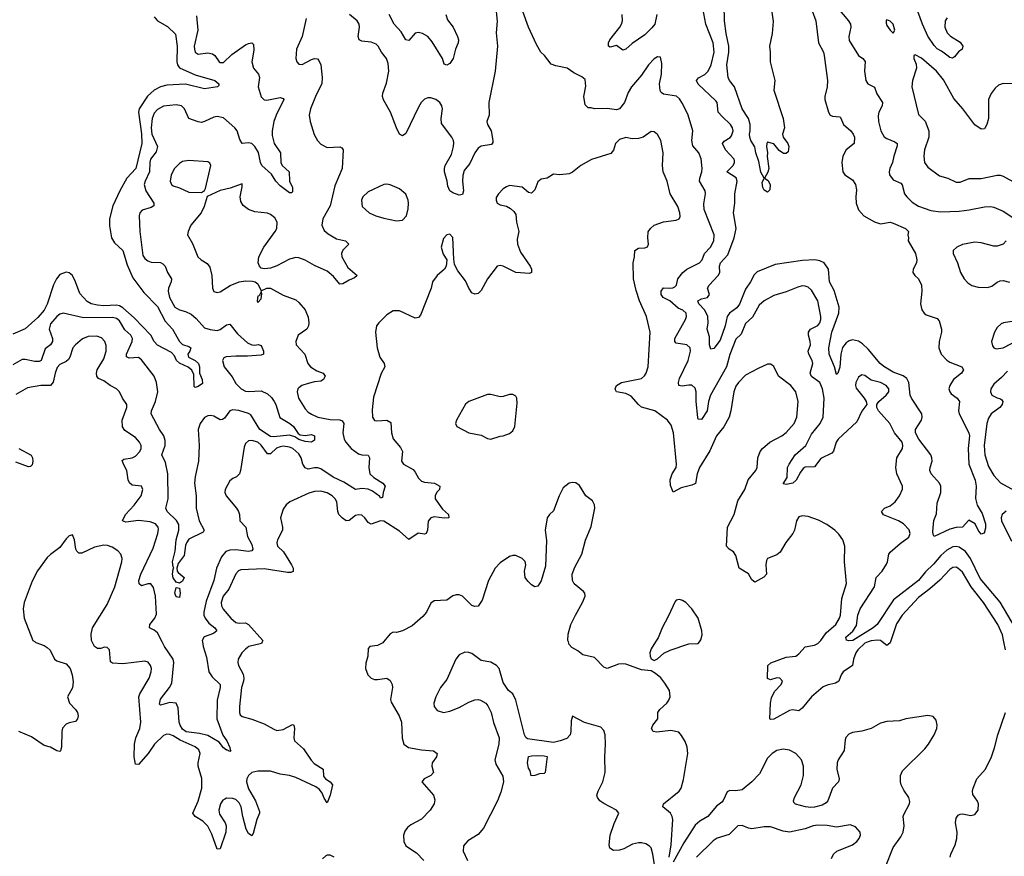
# Model space of a CAD drawing. Header units: inches. Extents: x 1771504 to 1971212, y 471788 to 643615.
# Tile 328 of 587: x 1852034 to 1858296, y 578636 to 583958. Entities that reach past the tile are written whole.
import ezdxf

# ---------------------------------------------------------------- set-up
doc = ezdxf.new("R2010")
doc.units = ezdxf.units.IN
doc.header["$MEASUREMENT"] = 0
doc.layers.add('B8557', color=7, linetype='Continuous')
doc.layers.add('B8558', color=7, linetype='Continuous')

msp = doc.modelspace()

# ---------------------------------------------------------------- linework, layer by layer
at = {"layer": 'B8557', "color": 5}
for points, elevation in [([(1852133, 580000), (1852137.1, 579997.1), (1852190, 579977.6), (1852210, 579964.9), (1852227.9, 579947.9), (1852254.9, 579890), (1852270, 579879.5), (1852330, 579859.5), (1852354.9, 579830), (1852368.7, 579790), (1852374.9, 579745.1), (1852370, 579708), (1852338.8, 579650), (1852350.8, 579610), (1852390.3, 579570.3), (1852401.6, 579550), (1852405.5, 579530), (1852402, 579510), (1852390, 579493.2), (1852350, 579485.1), (1852330, 579476.2), (1852307.7, 579452.3), (1852302.7, 579430), (1852300.8, 579330), (1852293.6, 579306.4), (1852290, 579302.9), (1852270, 579307.3), (1852230.6, 579330.6), (1852190, 579341.2), (1852110, 579396.5), (1852030, 579430.9)], 380), ([(1853576.5, 580000), (1853572.7, 579990), (1853492.4, 579970), (1853470, 579954.5), (1853446.5, 579930), (1853424.6, 579890), (1853421.7, 579870), (1853426.3, 579850), (1853454.7, 579794.7), (1853459.8, 579770), (1853458.3, 579750), (1853445.8, 579710), (1853432.2, 579590), (1853431.5, 579551.5), (1853436.7, 579536.7), (1853450, 579524.6), (1853510, 579509.3), (1853590, 579478.7), (1853650, 579444.2), (1853670, 579437.5), (1853710, 579443.8), (1853770, 579475.2), (1853778.4, 579470), (1853782.9, 579450), (1853778, 579390), (1853782.7, 579370), (1853840.3, 579320.3), (1853888.3, 579248.3), (1853907.5, 579227.5), (1853964.2, 579190), (1853965.9, 579145.9), (1853978.7, 579130), (1854008.9, 579110), (1854024, 579090), (1854010, 579026), (1853990, 578977.2), (1853970, 579007), (1853958.2, 579038.2), (1853940.9, 579060.9), (1853918.9, 579078.9), (1853790, 579136.9), (1853750, 579149.3), (1853690, 579158.1), (1853630, 579178.8), (1853550, 579177.9), (1853511.6, 579170), (1853488.8, 579150), (1853478.9, 579130), (1853476.8, 579110), (1853490, 579066), (1853534.4, 578990), (1853559.1, 578920.9), (1853559.3, 578910), (1853541.8, 578870), (1853519.1, 578780.9), (1853510, 578765.6), (1853490, 578780.5), (1853475, 578810), (1853452.7, 578890), (1853442.2, 578950), (1853430, 578975.8), (1853410, 578997.1), (1853390, 579004.3), (1853350, 579005.2), (1853339.2, 579000.8), (1853326.8, 578993.2), (1853311.4, 578970), (1853300.4, 578930), (1853305.3, 578905.3), (1853341.3, 578850), (1853348, 578830), (1853346.1, 578790), (1853310, 578682.9), (1853290, 578681.3), (1853256.5, 578776.5), (1853230, 578827.4), (1853199.9, 578859.9), (1853149.7, 578890), (1853135.8, 578910), (1853170, 578987), (1853193.7, 579070), (1853192, 579132), (1853169.8, 579210), (1853169, 579230), (1853181.4, 579290), (1853173.5, 579313.5), (1853150, 579333.3), (1853054.8, 579374.8), (1853010, 579402.7), (1852990, 579411.4), (1852970, 579412.5), (1852950, 579404.1), (1852892, 579350), (1852850.8, 579289.2), (1852790, 579219.6), (1852770, 579222.7), (1852761.8, 579270), (1852765.3, 579350), (1852773.7, 579390), (1852798.8, 579450), (1852805.9, 579490), (1852792.6, 579650), (1852799.1, 579670), (1852858, 579770), (1852870.6, 579810), (1852872.1, 579830), (1852867.4, 579850), (1852850.6, 579870.6), (1852830, 579877.6), (1852690, 579861.4), (1852624.2, 579864.2), (1852612.3, 579872.3), (1852606, 579950), (1852590, 579963.7), (1852574.4, 579965.6), (1852550, 579958), (1852530, 579958), (1852509.6, 579970), (1852496.1, 580000)], 380), ([(1853196.7, 580000), (1853201.2, 579970), (1853223.5, 579903.5), (1853237, 579810), (1853257.6, 579777.6), (1853308.6, 579730), (1853309, 579710), (1853290.8, 579630), (1853288.9, 579510), (1853327.4, 579407.4), (1853352.2, 579370), (1853370.7, 579329.3), (1853373.2, 579313.2), (1853378, 579310), (1853375.3, 579304.7), (1853370, 579302), (1853352.9, 579312.9), (1853350, 579312), (1853330, 579326.3), (1853302.8, 579362.8), (1853230, 579404.2), (1853177.9, 579417.9), (1853092.8, 579427.2), (1853070, 579444.2), (1853054.9, 579470), (1853049.5, 579490), (1853041.3, 579581.3), (1853030.6, 579610.6), (1852990, 579614.1), (1852930, 579597.6), (1852924.6, 579604.6), (1852930, 579636.5), (1852987.1, 579710), (1853002.3, 579737.7), (1853015.8, 579870), (1853011.6, 579890), (1852955, 579970), (1852939.6, 580000)], 360), ([(1854348.8, 580000), (1854344.9, 579995.1), (1854310, 579977), (1854262, 579970), (1854250, 579958), (1854248, 579910), (1854235.8, 579864.2), (1854233.7, 579830), (1854248.9, 579790), (1854270, 579770.4), (1854290, 579761.7), (1854310, 579760.3), (1854370, 579768.4), (1854390, 579754.9), (1854402.6, 579730), (1854406, 579710), (1854393.7, 579633.7), (1854396, 579616), (1854447.2, 579530), (1854461.8, 579490), (1854467.1, 579387.1), (1854477, 579350), (1854508, 579328), (1854590, 579312.8), (1854667, 579307), (1854688.9, 579290), (1854685, 579270), (1854658, 579230), (1854656.5, 579210), (1854665.3, 579170), (1854649.2, 579150.8), (1854606.8, 579130), (1854591, 579110), (1854665.7, 579025.7), (1854674.8, 578994.8), (1854671.3, 578970), (1854644.4, 578930), (1854590, 578872.1), (1854522.5, 578837.5), (1854500, 578820), (1854483.4, 578796.6), (1854475.3, 578770), (1854478, 578730), (1854490, 578703), (1854558.5, 578658.5), (1854604.4, 578610)], 420), ([(1856165.6, 578630), (1856177.6, 578710), (1856187.8, 578870), (1856184.2, 578890), (1856174, 578910), (1856125.1, 578950), (1856129.6, 578970), (1856227.8, 579050), (1856241.3, 579070), (1856255.5, 579124.5), (1856284.4, 579290), (1856278.9, 579330), (1856266.3, 579366.3), (1856244.5, 579404.5), (1856226.3, 579426.3), (1856176.1, 579436.1), (1856085.7, 579425.7), (1856064, 579430), (1856052.3, 579450), (1856060.7, 579470), (1856092, 579510), (1856092.7, 579550), (1856106, 579570), (1856150, 579610.4), (1856163.5, 579630), (1856171.4, 579651.4), (1856167, 579690), (1856138.3, 579738.3), (1856111.4, 579771.4), (1856078.9, 579798.9), (1856050, 579815.3), (1855990, 579821.6), (1855890, 579858), (1855870, 579861.3), (1855842.3, 579857.7), (1855770, 579831.8), (1855750, 579838.4), (1855690, 579900.9), (1855617, 579917), (1855583.9, 579943.9), (1855545.3, 579965.3), (1855530, 579984), (1855524.8, 580000)], 420), ([(1856078.4, 580000), (1856050, 579955.3), (1856042, 579930), (1856044, 579910), (1856050, 579892), (1856070, 579882), (1856090, 579891.3), (1856131.8, 579928.2), (1856171.5, 579948.5), (1856290, 579986.7), (1856350, 579990.5), (1856357.3, 580000)], 420), ([(1857431.1, 580000), (1857410, 579991.3), (1857365.8, 579950), (1857352, 579930), (1857336.6, 579890), (1857331.3, 579850), (1857271.3, 579810), (1857258.5, 579790), (1857244.2, 579750), (1857223, 579737), (1857170, 579725.6), (1857145, 579715), (1857070, 579649.9), (1857010, 579577.7), (1856990, 579561.5), (1856950, 579568.4), (1856930, 579564.1), (1856830, 579509), (1856810, 579506.5), (1856804.4, 579510), (1856808.5, 579610), (1856815.4, 579644.6), (1856835, 579685), (1856876.3, 579730), (1856885.1, 579750), (1856868, 579770), (1856850, 579772), (1856810, 579759.1), (1856790, 579767), (1856791.7, 579850), (1856812.1, 579867.9), (1856910, 579902.3), (1856970, 579910.2), (1856990, 579923.9), (1857030, 579969.2), (1857090, 579980.2), (1857110, 579989.2), (1857120.9, 580000)], 380), ([(1857571.7, 580000), (1857570, 579994.8), (1857557.5, 579982.5), (1857550, 579976.8), (1857520.4, 580000)], 380), ([(1858303.7, 579950), (1858294.1, 580000)], 380), ([(1856080.1, 578530), (1856062.2, 578650), (1856050, 578689.6), (1856040, 578700), (1856016, 578716), (1855990, 578722.4), (1855970, 578722.2), (1855932.6, 578712.6), (1855876.4, 578683.6), (1855850, 578675.6), (1855810, 578674.3), (1855787.3, 578687.3), (1855784.2, 578710), (1855790.7, 578770), (1855815.3, 578844.7), (1855844.5, 578910), (1855829.2, 578930), (1855750, 578971.3), (1855725.1, 578990), (1855709.7, 579010), (1855706, 579026), (1855712.6, 579050), (1855742.4, 579110), (1855758, 579170), (1855755.3, 579270), (1855761.1, 579350), (1855758.7, 579410), (1855750, 579437.2), (1855730, 579457), (1855627.1, 579487.1), (1855550, 579528), (1855541.6, 579498.4), (1855539.5, 579430), (1855534.9, 579410), (1855513.4, 579386.6), (1855470.8, 579370), (1855430, 579361), (1855264.1, 579384.1), (1855252.7, 579392.7), (1855244.2, 579410), (1855189.6, 579630), (1855170, 579669), (1855144, 579690), (1855110, 579742), (1855083.7, 579830), (1855066, 579850), (1855030, 579872), (1854970, 579881.6), (1854910, 579926), (1854890, 579933.6), (1854865.3, 579934.7), (1854830, 579918), (1854808.8, 579891.2), (1854750, 579761.2), (1854710.3, 579709.8), (1854680.3, 579650), (1854668.7, 579610), (1854670.4, 579590), (1854690, 579564.4), (1854730, 579552), (1854770, 579560.2), (1854830, 579581.8), (1854890, 579615.8), (1854930, 579632), (1854950, 579634), (1854964.7, 579630), (1854998, 579610), (1855012.5, 579592.5), (1855033.7, 579550), (1855046.9, 579486.9), (1855083.1, 579390), (1855081.5, 579350), (1855055.8, 579250), (1855062, 579222), (1855106.4, 579146.4), (1855110.4, 579110.4), (1855095.1, 579044.9), (1855074, 578990), (1854984.4, 578815.6), (1854950, 578774.5), (1854885.1, 578734.9), (1854857.6, 578702.4), (1854855.8, 578670), (1854881.5, 578610)], 440), ([(1857952, 578630), (1857955.6, 578650), (1857983.8, 578710), (1857993.7, 578750), (1857996, 578790), (1857985.5, 578850), (1857990, 578879.5), (1858002.3, 578897.7), (1858014.9, 578905.1), (1858030, 578906.6), (1858083.3, 578896.7), (1858110, 578902.4), (1858129.8, 578930), (1858132, 578970), (1858126.9, 578986.9), (1858096.4, 579030), (1858093.3, 579050), (1858098.9, 579070), (1858121.3, 579130), (1858177.8, 579190), (1858214.7, 579270), (1858234.4, 579325.6), (1858255, 579410), (1858304.2, 579550)], 380), ([(1857541, 578570), (1857590, 578692.7), (1857638.9, 578761.1), (1857654, 578790), (1857659.8, 578830), (1857654.2, 578890), (1857656.8, 578903.2), (1857693.3, 578970), (1857695.7, 578984.3), (1857689.8, 579010), (1857656.8, 579056.8), (1857639.8, 579090), (1857635.3, 579110), (1857635.8, 579150), (1857650, 579179.5), (1857790, 579320.4), (1857813.6, 579350), (1857851, 579409), (1857867.8, 579450), (1857869.6, 579470), (1857863.3, 579503.3), (1857844.8, 579524.8), (1857810, 579531.6), (1857670, 579509.7), (1857630, 579498.9), (1857550, 579493.7), (1857510, 579482.6), (1857450.2, 579449.8), (1857390, 579433.3), (1857330, 579423.1), (1857307.5, 579412.5), (1857288.4, 579391.6), (1857283.4, 579376.6), (1857278.8, 579310), (1857240.2, 579250), (1857233.8, 579230), (1857231.4, 579190), (1857246.1, 579130), (1857242.3, 579110), (1857203.7, 579070), (1857174.5, 578990), (1857163.5, 578976.5), (1857138.3, 578961.7), (1857090, 578948.8), (1857066.4, 578946.4), (1857031.2, 578951.2), (1856967.7, 578967.7), (1856958.2, 578978.2), (1856955.2, 578990), (1856961.5, 579010), (1857004.5, 579090), (1857018.5, 579150), (1857019.4, 579210), (1857006.4, 579250), (1856970, 579290.6), (1856930, 579312), (1856890, 579318), (1856850, 579309), (1856820.7, 579290), (1856790, 579260.9), (1856738.8, 579161.2), (1856690.9, 579109.1), (1856630, 579059.8), (1856590, 579053.1), (1856550, 579055.4), (1856532.9, 579047.1), (1856508.8, 578991.2), (1856499.6, 578980.4), (1856465.7, 578954.3), (1856410.6, 578889.4), (1856360.2, 578859.8), (1856330, 578834.6), (1856257.8, 578722.2), (1856190, 578599.6)], 420), ([(1857196.6, 578623.4), (1857209.8, 578650.2), (1857231.6, 578668.4), (1857330, 578710.3), (1857358.4, 578730), (1857373.6, 578750), (1857381.6, 578770), (1857380.7, 578790), (1857350, 578823.7), (1857317.2, 578837.2), (1857230, 578822), (1857170, 578833.1), (1857110, 578835.1), (1857081, 578830), (1857030, 578811.1), (1856930, 578789.8), (1856890, 578796.4), (1856810, 578823.5), (1856770, 578824.1), (1856690, 578811), (1856670, 578815.1), (1856630, 578832.9), (1856601.6, 578830), (1856545.6, 578774.4), (1856470, 578750.8), (1856444.2, 578735.8), (1856339, 578630)], 440), ([(1854035, 578630), (1854010, 578644.2), (1853990, 578644), (1853980.7, 578639.3), (1853959.9, 578620.1)], 420)]:
    msp.add_lwpolyline(points, dxfattribs=dict(at, elevation=elevation))
at = {"layer": 'B8557', "color": 5, "elevation": 440}
msp.add_lwpolyline([(1855288, 579148), (1855280.2, 579180.2), (1855270, 579198), (1855265.1, 579230), (1855269.7, 579270.3), (1855290, 579276), (1855330, 579277.3), (1855370, 579276.3), (1855390, 579270.6), (1855376, 579170), (1855370, 579164), (1855339.6, 579160.4), (1855310, 579149.5)], close=True, dxfattribs=at)
at = {"layer": 'B8558', "color": 5}
for points, elevation in [([(1856793.6, 584170), (1856826.4, 583946.4), (1856821.1, 583870), (1856803.7, 583790), (1856808.2, 583750), (1856806.4, 583690), (1856837, 583570), (1856830.3, 583510), (1856890.6, 583329.4), (1856898.8, 583270), (1856886, 583230), (1856891, 583210), (1856918.8, 583170), (1856926, 583150), (1856922, 583118), (1856910, 583106), (1856892.7, 583107.3), (1856865.6, 583125.6), (1856830, 583168), (1856790, 583179), (1856785.5, 583170), (1856783.8, 583150), (1856791.3, 583110), (1856788, 583088), (1856799.5, 583010), (1856792.7, 582987.3), (1856770.8, 582950), (1856794, 582934), (1856807.9, 582907.9), (1856804.9, 582875.1), (1856790, 582861.2), (1856770, 582874), (1856759.7, 582890), (1856757.2, 582922.8), (1856769.2, 582950), (1856747, 582987), (1856735.1, 583055.1), (1856716, 583110), (1856709.7, 583149.7), (1856683.5, 583190), (1856677.4, 583210), (1856675.1, 583230), (1856680.3, 583250), (1856680.2, 583290), (1856669.9, 583329.9), (1856629.7, 583390), (1856580.9, 583530), (1856548.5, 583570), (1856540.8, 583590), (1856531.7, 583670), (1856543.6, 583750), (1856543.9, 583790), (1856527.2, 583870), (1856517.3, 583950), (1856515.7, 584050)], 320), ([(1857932, 583970), (1857921.3, 583950), (1857918.9, 583910), (1857934.1, 583874.1), (1857953.5, 583853.5), (1858015.3, 583815.3), (1858032, 583790), (1858027.7, 583770), (1858006.1, 583753.9), (1857979.6, 583720.4), (1857967.7, 583712.3), (1857950, 583717.4), (1857930, 583730.9), (1857897.5, 583757.5), (1857870, 583773.2), (1857850, 583792.3), (1857810, 583852.5), (1857775.6, 583930), (1857726.2, 584066.2)], 360), ([(1855062.8, 584030), (1855070.9, 583949.1), (1855065.2, 583874.8), (1855072.2, 583790), (1855057.8, 583630), (1855018.3, 583430), (1855019.5, 583350), (1855005.5, 583310), (1855010.4, 583290), (1855032.9, 583250), (1855044.6, 583190), (1855043.4, 583176.6), (1855035.5, 583164.5), (1854970, 583153.8), (1854950, 583139.7), (1854930, 583109.7), (1854897.3, 583042.7), (1854862, 582998), (1854852.6, 582967.4), (1854850.2, 582930), (1854857.6, 582870), (1854850, 582845.2), (1854830, 582841.2), (1854790, 582856), (1854769.7, 582869.7), (1854757.7, 582897.7), (1854753.5, 582930), (1854736.5, 582990), (1854735.7, 583010), (1854741.3, 583030), (1854780.7, 583099.3), (1854793.3, 583150), (1854795, 583175), (1854793.2, 583190), (1854782, 583210), (1854717.4, 583297.4), (1854714.6, 583330), (1854723.2, 583390), (1854718.6, 583410), (1854706.4, 583430), (1854680.5, 583450), (1854650, 583460.9), (1854630, 583461.1), (1854608.1, 583451.9), (1854588.2, 583431.8), (1854570, 583402), (1854490, 583234.5), (1854470, 583218), (1854450, 583229.5), (1854430, 583269.4), (1854393.8, 583370), (1854347.4, 583447.4), (1854342, 583470), (1854344.8, 583490), (1854366.7, 583553.3), (1854382.2, 583630), (1854378.7, 583678.7), (1854367.2, 583710), (1854334.5, 583750), (1854314, 583790), (1854300.9, 583800.9), (1854270, 583813.6), (1854210, 583821.1), (1854194.5, 583830), (1854187.1, 583850), (1854195, 583910), (1854193.3, 583930), (1854181.7, 583950), (1854132.8, 583990)], 360), ([(1858368.4, 580088.4), (1858270, 580252.8), (1858142.5, 580402.5), (1858081.2, 580530), (1858050, 580574.3), (1858010, 580602.7), (1857990, 580606.4), (1857970, 580603.9), (1857930, 580583.6), (1857892.3, 580550), (1857846.5, 580493.5), (1857795.2, 580444.8), (1857751.6, 580390), (1857591.7, 580268.4), (1857488.4, 580110), (1857463, 580090), (1857332.4, 580010), (1857307, 580007), (1857291.8, 580011.8), (1857288.2, 580030), (1857332.3, 580067.7), (1857356.1, 580103.9), (1857364.7, 580170), (1857379.3, 580210), (1857470.3, 580349.7), (1857482, 580410), (1857518.6, 580450), (1857546.2, 580493.8), (1857554.1, 580510), (1857562.8, 580557.2), (1857570.9, 580570), (1857634.6, 580625.4), (1857690, 580665.3), (1857698.3, 580690), (1857691.8, 580711.8), (1857655.1, 580750), (1857624.5, 580770), (1857529, 580809), (1857516.2, 580830), (1857535.1, 580850), (1857570, 580865.2), (1857603, 580890), (1857630.7, 580929.3), (1857648.3, 580971.7), (1857648.4, 580990), (1857612.5, 581070), (1857605.7, 581110), (1857613.6, 581170), (1857649.7, 581230), (1857651.8, 581250), (1857646.2, 581270), (1857598.7, 581330), (1857569.1, 581389.1), (1857496.2, 581470), (1857486, 581490), (1857485.2, 581510), (1857498, 581530), (1857545.1, 581570), (1857561.3, 581590), (1857562, 581610), (1857546, 581630), (1857510, 581649.8), (1857450, 581664.5), (1857410, 581694), (1857390, 581699.5), (1857370, 581683.6), (1857351.5, 581650), (1857349.3, 581630), (1857353.5, 581613.5), (1857404.4, 581550), (1857417.3, 581530), (1857422.8, 581510), (1857390, 581466.6), (1857359.5, 581400.5), (1857240.2, 581290), (1857227.2, 581270), (1857210, 581213.6), (1857198.5, 581201.5), (1857130, 581166), (1857090, 581113.5), (1857030, 581110.6), (1857017.9, 581102.1), (1856999.4, 581080.6), (1856972.2, 581027.8), (1856951.7, 581010), (1856910, 581000.5), (1856890, 581006), (1856914.6, 581045.4), (1856918.6, 581110), (1856927.4, 581130), (1856967.2, 581190), (1857034.9, 581250), (1857070, 581321.2), (1857124.7, 581390), (1857143.7, 581430), (1857150.4, 581549.6), (1857140.1, 581610), (1857123.7, 581650), (1857070, 581689.1), (1857060.7, 581710), (1857078.1, 581770), (1857073.9, 581790), (1857052.5, 581830), (1857049, 581850), (1857063.2, 581890), (1857062.4, 581910), (1857050.6, 581950), (1857050.7, 581970), (1857064, 581990), (1857110, 582012.2), (1857124.2, 582030), (1857129.9, 582050), (1857129.9, 582070), (1857110.5, 582170), (1857070, 582238), (1857050, 582256.5), (1857030, 582262.4), (1857010, 582263.7), (1856982.9, 582257.1), (1856910, 582226.6), (1856830, 582203.5), (1856770.1, 582169.9), (1856737.3, 582142.7), (1856694.1, 582065.9), (1856650, 582025.4), (1856622.5, 581957.5), (1856590, 581926), (1856551.2, 581828.8), (1856529.7, 581750), (1856428.8, 581570), (1856414.3, 581530), (1856406.8, 581470), (1856370, 581415.6), (1856350, 581417.2), (1856347.5, 581427.5), (1856336.7, 581530), (1856336, 581590), (1856330, 581613), (1856310, 581632.9), (1856290, 581634), (1856246.7, 581626.7), (1856226.6, 581630), (1856224.1, 581650), (1856230, 581675.5), (1856285.5, 581790), (1856300.7, 581850), (1856297.8, 581870), (1856277.6, 581890), (1856210, 581899.2), (1856200.3, 581910), (1856201, 581930), (1856268.9, 582050), (1856275.3, 582070), (1856273.6, 582090), (1856252.6, 582110), (1856223.3, 582123.3), (1856170, 582169.2), (1856127.8, 582190), (1856114, 582210), (1856114.7, 582230), (1856128.7, 582251.3), (1856170, 582250.2), (1856187.7, 582252.3), (1856200.6, 582259.4), (1856211.1, 582270), (1856219.7, 582310), (1856251.1, 582350), (1856278, 582370), (1856358.8, 582410), (1856375.4, 582430), (1856388.8, 582470), (1856428.5, 582510), (1856448.4, 582550), (1856451.1, 582590), (1856387.1, 582750), (1856385.9, 582785.9), (1856396.2, 582850), (1856394.6, 582870), (1856358.9, 582930), (1856359, 582950), (1856372.2, 582990), (1856374, 583010), (1856368, 583072), (1856352.9, 583110), (1856315.2, 583155.2), (1856309.8, 583189.8), (1856315.5, 583250), (1856286, 583350), (1856250, 583424.2), (1856230, 583455.1), (1856210.8, 583470.8), (1856130, 583483.1), (1856114.1, 583494.1), (1856106.8, 583506.9), (1856104.3, 583550), (1856115.6, 583610), (1856119.1, 583679.1), (1856110, 583719.3), (1856090, 583721.6), (1856070, 583708.2), (1856033.6, 583670), (1855990, 583605.4), (1855926.5, 583530), (1855905.1, 583494.9), (1855880.2, 583430), (1855850, 583391.3), (1855830, 583384.4), (1855770, 583393.7), (1855690, 583391.5), (1855670, 583397.6), (1855650, 583397.6), (1855630, 583416), (1855622.9, 583470), (1855635.5, 583535.5), (1855630, 583578), (1855610, 583595.1), (1855558.6, 583618.6), (1855515.3, 583650), (1855443.5, 583663.5), (1855414.3, 583674.3), (1855371.6, 583730), (1855349.6, 583750), (1855320.4, 583800.4), (1855269.6, 583910), (1855234, 584010)], 360), ([(1857073.8, 584013.8), (1857098.2, 583950), (1857113.8, 583810), (1857146.5, 583750), (1857151.5, 583730), (1857171.6, 583570), (1857168.9, 583530), (1857154.6, 583470), (1857154.9, 583450), (1857177.6, 583370), (1857190, 583350.6), (1857203.8, 583343.8), (1857250, 583339.3), (1857255.1, 583335.1), (1857272.9, 583290), (1857320.3, 583250), (1857335.6, 583230), (1857343.2, 583210), (1857342.4, 583170), (1857290.5, 583130), (1857270.4, 583090), (1857263.7, 583050), (1857268.8, 582988.8), (1857282.8, 582970), (1857330, 582939.5), (1857350.2, 582910.2), (1857356.1, 582876.1), (1857351.2, 582830), (1857354.4, 582790), (1857370, 582748.2), (1857403.1, 582710), (1857470, 582671.6), (1857510, 582659), (1857570, 582669.1), (1857590, 582663.6), (1857667.7, 582630), (1857688, 582610), (1857683, 582590), (1857687.7, 582570), (1857684, 582550), (1857730.7, 582470.7), (1857740.7, 582430), (1857738.6, 582410), (1857716.1, 582370), (1857714, 582350), (1857727.2, 582330), (1857750, 582309), (1857770.8, 582270), (1857772.7, 582230), (1857763.6, 582150), (1857772.6, 582112.6), (1857786, 582090), (1857799.3, 582079.3), (1857870, 582057.6), (1857881.8, 582041.8), (1857896.5, 581990), (1857896.9, 581970), (1857882.5, 581910), (1857879.8, 581870), (1857895, 581830), (1857930, 581792.2), (1857950, 581780.2), (1858027.3, 581750), (1858037.1, 581730), (1858023.8, 581710), (1857973.8, 581670), (1857950.2, 581630), (1857944.7, 581610), (1857949.1, 581590), (1857958.2, 581578.2), (1857996.4, 581550), (1858012, 581530), (1858004.6, 581470), (1858010, 581451), (1858070.8, 581330.8), (1858074.1, 581310), (1858066, 581230), (1858071.4, 581131.4), (1858111.4, 581028.6), (1858116.9, 580990), (1858113.1, 580913.1), (1858123.7, 580870), (1858156.4, 580816.4), (1858176.2, 580750), (1858177.6, 580722.4), (1858167.9, 580692.1), (1858150, 580686), (1858129.7, 580709.7), (1858111.8, 580750), (1858070, 580775.3), (1858031.3, 580730), (1857990, 580726.9), (1857950, 580717.4), (1857849.4, 580669.4), (1857843.1, 580683.1), (1857842.4, 580702.4), (1857848.4, 580771.6), (1857866, 580814), (1857870, 580882), (1857893.1, 580950), (1857893.1, 580990), (1857883.9, 581010), (1857831.9, 581070), (1857823.5, 581090), (1857824.2, 581110), (1857837.7, 581150), (1857836.3, 581170), (1857828.5, 581190), (1857752.2, 581290), (1857731.5, 581330), (1857731.6, 581350), (1857769, 581411), (1857774.1, 581430), (1857770.9, 581450), (1857705.6, 581550), (1857698.2, 581570), (1857689.5, 581650), (1857675.8, 581675.8), (1857653.2, 581693.2), (1857590, 581715.5), (1857530, 581751.3), (1857506.2, 581770), (1857430, 581861.1), (1857395.5, 581895.5), (1857370, 581912.8), (1857330, 581920.4), (1857310, 581915), (1857290, 581902.5), (1857268.2, 581871.8), (1857257.8, 581830), (1857250, 581748), (1857238, 581710), (1857230, 581700.9), (1857215.8, 581750), (1857182.9, 581830), (1857179.9, 581870), (1857199.3, 581970), (1857243.9, 582090), (1857246.7, 582130), (1857214.5, 582234.5), (1857185.3, 582290), (1857177.7, 582370), (1857151.7, 582411.7), (1857123.9, 582423.9), (1857090.4, 582430.4), (1857013.6, 582426.4), (1856839.7, 582400.3), (1856725.5, 582354.5), (1856705.5, 582334.5), (1856682.7, 582290), (1856650, 582243.5), (1856612.2, 582147.8), (1856594.6, 582125.4), (1856549.3, 582090), (1856533.2, 582070), (1856520.4, 582010), (1856490, 581919.8), (1856450, 581865.8), (1856430, 581861.7), (1856422, 581890), (1856420.8, 581940.8), (1856406.4, 581990), (1856413.5, 582030), (1856409.9, 582070), (1856391, 582111), (1856352.7, 582150), (1856346.3, 582170), (1856370, 582182.2), (1856409.7, 582190.3), (1856422.4, 582210), (1856408.3, 582250), (1856419.8, 582270), (1856477.3, 582330), (1856487.3, 582350), (1856485.5, 582390), (1856490.6, 582410), (1856539, 582461), (1856578.9, 582570), (1856590.9, 582630), (1856573.4, 582730), (1856583.7, 582790), (1856581.8, 582850), (1856598, 582930), (1856592, 582952), (1856532, 582990), (1856571.6, 583030), (1856581.1, 583050), (1856579.7, 583059.7), (1856578, 583070), (1856524, 583130), (1856503.8, 583170), (1856515, 583185), (1856552.4, 583207.6), (1856561.3, 583218.7), (1856571.7, 583250), (1856568.8, 583270), (1856556.1, 583290), (1856501.2, 583341.2), (1856477.1, 583370), (1856469.8, 583429.8), (1856462, 583442), (1856350, 583547.2), (1856339.8, 583570), (1856352.6, 583587.4), (1856391.4, 583608.6), (1856413.1, 583630), (1856432.5, 583670), (1856451.6, 583750), (1856445.4, 583810), (1856399.2, 583930), (1856378.4, 584030)], 340), ([(1857238, 584030), (1857306, 583950), (1857317.5, 583930), (1857320.6, 583910), (1857307.1, 583850), (1857310, 583825.5), (1857370, 583730.4), (1857396.4, 583710), (1857411.2, 583691.2), (1857407.6, 583630), (1857416.1, 583570), (1857429.4, 583549.4), (1857470, 583528.2), (1857486.4, 583486.4), (1857522.3, 583430), (1857520.3, 583410), (1857498.6, 583370), (1857493.7, 583346.3), (1857495.8, 583310), (1857511.5, 583251.5), (1857533.1, 583213.1), (1857550, 583200.8), (1857600.4, 583180.4), (1857614, 583170), (1857615.9, 583155.9), (1857593, 583090), (1857586.2, 583050), (1857568.1, 583010), (1857563.6, 582990), (1857565.8, 582970), (1857590, 582938.7), (1857638.4, 582918.4), (1857646.5, 582906.5), (1857662, 582850), (1857675.6, 582830), (1857710, 582796.1), (1857750, 582771.1), (1857830, 582742.9), (1857890, 582735.3), (1858010, 582740.1), (1858072.8, 582747.2), (1858170, 582768), (1858208.9, 582768.9), (1858230, 582764.4), (1858290, 582739.3), (1858364, 582690)], 360), ([(1853158.3, 583981.7), (1853167.4, 583890), (1853144.8, 583790), (1853145.2, 583770), (1853151.2, 583751.2), (1853170, 583738.5), (1853230, 583745.8), (1853260.4, 583740.4), (1853275.8, 583730), (1853303, 583690), (1853310, 583685.3), (1853330, 583685.3), (1853383.9, 583736.1), (1853470, 583797.3), (1853490, 583807), (1853510, 583810.4), (1853520.5, 583800.5), (1853524.6, 583764.6), (1853510.2, 583690), (1853521.5, 583650), (1853554, 583610), (1853560.3, 583590), (1853551.1, 583530), (1853570, 583466.7), (1853588.8, 583448.8), (1853605.9, 583445.9), (1853690, 583462), (1853710, 583455.3), (1853713.6, 583450), (1853665, 583350), (1853651.4, 583310), (1853641.1, 583250), (1853640.7, 583220.7), (1853652.2, 583170), (1853692.6, 583110), (1853696.2, 583050), (1853704.7, 583030), (1853748.4, 582990), (1853751.3, 582930), (1853768.7, 582890), (1853770, 582862), (1853763.5, 582856.5), (1853750, 582855.6), (1853690, 582901.4), (1853664.1, 582930), (1853635.4, 582975.4), (1853574, 583030), (1853565.3, 583050), (1853552.9, 583112.9), (1853530.6, 583150.6), (1853510, 583169), (1853490, 583174.6), (1853450, 583171.1), (1853435.4, 583195.4), (1853416.8, 583250), (1853402.6, 583270), (1853330, 583332.5), (1853290, 583341.4), (1853270, 583337.8), (1853209.6, 583309.6), (1853190, 583304), (1853170, 583306.9), (1853109.7, 583329.7), (1853082, 583390), (1853062.7, 583410), (1853030, 583415.3), (1852950, 583407.8), (1852910, 583387.3), (1852890, 583362), (1852878, 583330), (1852871.3, 583270), (1852875.4, 583230), (1852910.9, 583150), (1852902.1, 583117.9), (1852865.5, 583070), (1852861.2, 583050), (1852861.1, 582990), (1852831.8, 582930), (1852826.7, 582910), (1852836, 582870), (1852888.3, 582790), (1852886.9, 582773.1), (1852870, 582762.4), (1852813.9, 582746.1), (1852799, 582730), (1852794.7, 582710), (1852798.5, 582610), (1852818.5, 582458.5), (1852830, 582439.6), (1852850, 582423.8), (1852870, 582416.3), (1852930, 582412.6), (1852945, 582405), (1852959.6, 582390), (1852974.9, 582350), (1853000.2, 582310), (1852998.5, 582290), (1852981.2, 582250), (1852978.5, 582230), (1852987.5, 582190), (1853022, 582130), (1853050, 582111.5), (1853090, 582102.1), (1853124.5, 582084.5), (1853156.6, 582056.6), (1853210, 581998), (1853246.3, 581986.3), (1853290, 581981.6), (1853310, 581987.1), (1853350, 582016.9), (1853370, 582020.2), (1853418.7, 581958.7), (1853483, 581903), (1853510, 581889.4), (1853530, 581886.7), (1853551.1, 581891.1), (1853570, 581884.9), (1853584.7, 581850), (1853585.5, 581830), (1853570, 581823.8), (1853483.6, 581816.4), (1853410, 581818.1), (1853347.3, 581812.7), (1853333.7, 581806.3), (1853323.8, 581790), (1853335.3, 581750), (1853386.8, 581686.8), (1853410, 581643.2), (1853442.3, 581610), (1853470, 581594.2), (1853490, 581591.9), (1853570, 581596.3), (1853610, 581577.9), (1853635.3, 581555.3), (1853653.5, 581530), (1853663.7, 581510), (1853688.2, 581428.2), (1853753.1, 581390), (1853775.5, 581370), (1853806.3, 581326.3), (1853817.5, 581317.5), (1853850, 581311.8), (1853890, 581319.6), (1853910, 581311.4), (1853910, 581282.7), (1853890, 581269.4), (1853850, 581275.1), (1853810, 581288), (1853785, 581305), (1853750, 581314.9), (1853650, 581303.5), (1853630, 581306.2), (1853561.3, 581350), (1853504.1, 581444.1), (1853490, 581452.9), (1853428, 581472), (1853390, 581476.8), (1853370, 581470.7), (1853336.3, 581423.7), (1853324.7, 581415.3), (1853310, 581413.5), (1853270, 581436.4), (1853250, 581439.9), (1853230, 581438), (1853210, 581427.4), (1853181.5, 581390), (1853170.6, 581350), (1853176.6, 581250), (1853171.7, 581150), (1853150.2, 581050), (1853146.4, 581010), (1853156.9, 580930), (1853157.4, 580850), (1853176.9, 580770), (1853208.4, 580710), (1853202, 580698), (1853110, 580653.6), (1853096.4, 580630), (1853090, 580614), (1853080.3, 580550), (1853042, 580498), (1853033.7, 580470), (1853035.8, 580450), (1853041.3, 580441.3), (1853081, 580410), (1853070, 580386.6), (1853050, 580372.7), (1853030, 580380.9), (1853010, 580407.3), (1853005.7, 580430), (1853010, 580462), (1853015.3, 580470), (1853010, 580478), (1853005.6, 580510), (1853023.4, 580576.6), (1853029.1, 580650), (1853046.7, 580710), (1853045.8, 580745.8), (1853032.2, 580772.2), (1852972, 580830), (1852963.1, 580850), (1852979.3, 580910), (1852975.8, 581070), (1852961.5, 581141.5), (1852938.2, 581190), (1852959.9, 581250), (1852960.1, 581280.1), (1852950.4, 581310.3), (1852923.5, 581350), (1852871.6, 581450), (1852872.2, 581470), (1852897.7, 581530), (1852912.6, 581590), (1852904.4, 581650), (1852888.7, 581690), (1852810, 581795.1), (1852790, 581808.8), (1852730, 581804.9), (1852713.5, 581813.5), (1852713.2, 581830), (1852750.5, 581910), (1852752.7, 581930), (1852741.1, 581950), (1852704.2, 581984.2), (1852670, 582041.4), (1852650, 582056.6), (1852623.9, 582063.9), (1852441.1, 582061.1), (1852310, 582091.1), (1852290, 582085.3), (1852270, 582069.8), (1852230, 582024), (1852220.9, 581990), (1852243.1, 581930), (1852243, 581910), (1852230.9, 581889.1), (1852196.6, 581863.4), (1852170.8, 581790), (1852157.3, 581782.7), (1852130, 581783.2), (1852070, 581797.2), (1852050, 581796.1), (1851990, 581762.7)], 340), ([(1852890, 583976.6), (1852911.2, 583951.2), (1852974.1, 583914.1), (1853025.5, 583865.5), (1853036.9, 583790), (1853034.5, 583690), (1853038, 583670), (1853050, 583651), (1853150, 583607.3), (1853276, 583570), (1853301.7, 583550), (1853301, 583539), (1853292, 583530), (1853210, 583518), (1853090, 583547.7), (1852970, 583540.5), (1852930, 583529.5), (1852890.4, 583509.6), (1852848.1, 583471.9), (1852795, 583390), (1852789.7, 583370.3), (1852808.4, 583231.6), (1852810.9, 583170), (1852772.8, 583010), (1852716.9, 582950), (1852670.7, 582870), (1852625.9, 582774.1), (1852606.4, 582690), (1852606.1, 582646.1), (1852619, 582570), (1852638.4, 582538.4), (1852690.1, 582490.1), (1852718.9, 582398.9), (1852755.1, 582315.1), (1852823.4, 582223.4), (1852910, 582133), (1852960.2, 582040.2), (1853007, 581990), (1853050.3, 581910), (1853070, 581891.6), (1853110, 581879.3), (1853122, 581870), (1853117.1, 581850), (1853103.8, 581830), (1853108, 581810), (1853150, 581788.9), (1853171.1, 581771.1), (1853177.2, 581750), (1853177.7, 581710), (1853194.2, 581670), (1853196.7, 581643.3), (1853170, 581623.9), (1853150, 581618.4), (1853143.9, 581623.9), (1853141.3, 581701.3), (1853129.2, 581729.2), (1853106.5, 581746.5), (1853050, 581772.7), (1853032.7, 581790), (1853018.8, 581818.8), (1853000.9, 581840.9), (1852910, 581887.1), (1852890, 581909.8), (1852868, 581950), (1852762.2, 582062.2), (1852690, 582125.3), (1852670, 582137.1), (1852650, 582141.9), (1852570, 582136.6), (1852530, 582141.3), (1852489.9, 582149.9), (1852464.3, 582164.3), (1852416.6, 582216.6), (1852389.9, 582290), (1852370, 582329.8), (1852350, 582346.6), (1852330, 582351.8), (1852290, 582336.3), (1852267.8, 582310), (1852249.7, 582270.3), (1852210, 582147.3), (1852190.6, 582110), (1852150, 582063.2), (1852070, 581991.5), (1851990, 581958.2)], 320), ([(1853855.9, 583964.1), (1853830.4, 583850.3), (1853794.9, 583770), (1853790.3, 583710), (1853796.4, 583690), (1853810, 583674.9), (1853830, 583672.2), (1853890, 583704.2), (1853910, 583710.4), (1853928.3, 583708.3), (1853938, 583698), (1853948.7, 583670), (1853958.3, 583590), (1853955.6, 583550), (1853920.4, 583479.6), (1853883.6, 583390), (1853876, 583350), (1853882.3, 583310), (1853907.3, 583227.3), (1853927.9, 583190), (1853950, 583165.2), (1853990, 583145.5), (1854070, 583148.5), (1854083.1, 583143.1), (1854092, 583130), (1854086.3, 583010), (1854038.9, 582901.1), (1854010, 582773.3), (1853961.6, 582690), (1853956.9, 582650), (1853970, 582617.1), (1853995.5, 582595.5), (1854050, 582564.7), (1854106, 582550), (1854127.3, 582530), (1854088.7, 582491.3), (1854081.2, 582470), (1854083.9, 582450), (1854122.3, 582382.3), (1854180.7, 582330), (1854164.7, 582315.3), (1854130, 582301.5), (1854090, 582277.7), (1854070, 582275.1), (1854030, 582325.1), (1853990, 582357.3), (1853910, 582394), (1853850, 582428.8), (1853810, 582442.4), (1853790, 582444.2), (1853750, 582435.1), (1853670, 582391.3), (1853630, 582376.2), (1853592.1, 582372.1), (1853570, 582377.2), (1853559.3, 582390), (1853552, 582410), (1853556.3, 582450), (1853586.2, 582510), (1853660.3, 582610), (1853670.8, 582630), (1853672.9, 582670), (1853657.7, 582697.7), (1853630, 582719.1), (1853610, 582726), (1853530, 582735.1), (1853490, 582750.9), (1853456, 582776), (1853440.7, 582800.7), (1853436.4, 582830), (1853450, 582894), (1853450, 582913.2), (1853373.9, 582886.1), (1853309.1, 582870.9), (1853226, 582834), (1853208.4, 582770), (1853188.7, 582730), (1853122.4, 582650), (1853104.9, 582610), (1853102, 582590), (1853133.5, 582533.5), (1853166.7, 582450), (1853187.7, 582430), (1853226, 582406), (1853243.6, 582383.6), (1853257, 582330), (1853260.4, 582250), (1853270, 582227.7), (1853290, 582222.4), (1853310, 582226), (1853372.7, 582267.3), (1853430, 582289.2), (1853470, 582296.5), (1853514.9, 582294.9), (1853532, 582290), (1853550, 582278), (1853570, 582234), (1853606, 582250), (1853630, 582250.5), (1853710, 582204.9), (1853790, 582175.8), (1853810, 582159.3), (1853850, 582113), (1853870, 582064.7), (1853874.3, 582030), (1853871.7, 582010), (1853860.5, 581990), (1853806, 581950), (1853790.3, 581910), (1853793.7, 581890), (1853847.4, 581830), (1853867.9, 581770), (1853883.6, 581750), (1853924.2, 581724.2), (1853964.9, 581710), (1853977, 581690), (1853966.4, 581670), (1853950, 581659.1), (1853910, 581654.6), (1853870, 581644), (1853828, 581630), (1853810, 581616.9), (1853803.7, 581610), (1853798.3, 581590), (1853808.1, 581550), (1853850, 581483.1), (1853870, 581461.7), (1853890, 581449.1), (1853931, 581430), (1854010, 581415.6), (1854070, 581412.6), (1854085.3, 581405.3), (1854095.4, 581390), (1854088.8, 581328.8), (1854098.3, 581290), (1854108.7, 581270), (1854142.8, 581230), (1854190, 581195.7), (1854210, 581189.1), (1854250, 581186.7), (1854258.9, 581170), (1854254, 581110), (1854261.6, 581070), (1854285.9, 581045.9), (1854344.9, 581010), (1854358.9, 580990), (1854346, 580950), (1854342, 580918), (1854330, 580915.1), (1854324.5, 580924.5), (1854278.7, 580958.7), (1854251.1, 580971.1), (1854210, 580975.9), (1854170, 580968.9), (1854095.2, 581015.2), (1854027.1, 581047.1), (1853950, 581100.9), (1853930, 581107.5), (1853910, 581107.5), (1853870, 581098.3), (1853850, 581106.2), (1853835.9, 581130), (1853824.5, 581170), (1853810, 581195.9), (1853771.2, 581230), (1853750, 581239.3), (1853710, 581245), (1853690, 581241.7), (1853667.1, 581232.9), (1853630, 581196.4), (1853610, 581196.4), (1853570, 581250.6), (1853548, 581270), (1853510, 581281.8), (1853490, 581278.3), (1853470, 581260.9), (1853462.2, 581237.8), (1853439.5, 581090), (1853432.4, 581070), (1853413, 581050), (1853390, 581039.7), (1853370, 581023.6), (1853340.8, 580970), (1853338.9, 580950), (1853347.2, 580930), (1853414.3, 580850), (1853426, 580830), (1853431.8, 580810), (1853434, 580770), (1853473.1, 580730), (1853483.2, 580670), (1853510, 580619.6), (1853517.7, 580590), (1853510, 580579.8), (1853490, 580574.7), (1853410, 580584.7), (1853370, 580583.6), (1853345.4, 580574.6), (1853318.2, 580541.8), (1853285.7, 580470), (1853269.6, 580390), (1853220.7, 580259.3), (1853205.2, 580190), (1853205.8, 580170), (1853213.3, 580150), (1853238.4, 580118.5), (1853275.4, 580090), (1853287.9, 580070), (1853267, 580053), (1853207.7, 580032.3), (1853195.2, 580010), (1853196.7, 580000)], 360), ([(1854744.5, 583990), (1854756.1, 583956.1), (1854790.9, 583910.9), (1854818.2, 583850), (1854824.7, 583830), (1854823.2, 583810), (1854806.9, 583770), (1854791.3, 583710), (1854770, 583678.4), (1854750, 583667.3), (1854733.6, 583673.6), (1854724.2, 583710), (1854657.1, 583817), (1854630, 583849.8), (1854595.8, 583870), (1854570, 583875.2), (1854550, 583872.8), (1854510, 583824.2), (1854490, 583829.4), (1854459.8, 583879.8), (1854416.5, 583930), (1854384, 583990)], 340), ([(1856086.5, 583990), (1856073.2, 583930), (1856055, 583905), (1856010, 583861.6), (1855930, 583806.2), (1855890, 583770.9), (1855870, 583764), (1855830, 583792.6), (1855790, 583782), (1855778.4, 583790), (1855779.2, 583810), (1855787.1, 583830), (1855850.8, 583909.2), (1855862.4, 583930), (1855868.2, 583950), (1855866.4, 583990)], 340), ([(1858412.7, 583547.3), (1858288.4, 583551.6), (1858259, 583541), (1858237.4, 583522.6), (1858212.3, 583487.7), (1858196, 583450), (1858194.9, 583330), (1858185.3, 583290), (1858170, 583262.4), (1858150, 583260.4), (1858109, 583289), (1858032.2, 583390), (1857975.2, 583455.2), (1857910, 583575.1), (1857866.2, 583630), (1857770, 583711.8), (1857730, 583734), (1857722, 583730), (1857721, 583710), (1857735.5, 583675.5), (1857737.1, 583650), (1857712.3, 583570), (1857709.2, 583530), (1857750, 583354.8), (1857792.8, 583312.8), (1857815.8, 583250), (1857816, 583210), (1857789.2, 583130), (1857785, 583090), (1857789.2, 583050), (1857810, 583019.6), (1857883.6, 582963.6), (1857936.3, 582950), (1857990, 582923.8), (1858015.3, 582924.7), (1858072.3, 582947.7), (1858150, 582947.4), (1858250, 582967.6), (1858270, 582967.6), (1858290, 582961.5), (1858370, 582917.8)], 380), ([(1857120.9, 580000), (1857130, 580008.9), (1857162.7, 580057.3), (1857226, 580110), (1857248.4, 580150), (1857254.2, 580170), (1857263, 580277), (1857292.5, 580372.5), (1857279.2, 580510), (1857281.6, 580610), (1857269.6, 580649.6), (1857244.4, 580684.4), (1857219.3, 580710), (1857167.2, 580747.3), (1857115.3, 580775.3), (1857050, 580797.4), (1857010, 580801.6), (1856990, 580794.5), (1856974.4, 580770), (1856961.3, 580710), (1856952.2, 580690), (1856907.6, 580632.4), (1856870, 580571.8), (1856850, 580553.6), (1856791, 580530), (1856783.1, 580516.9), (1856780.3, 580490), (1856784.9, 580430), (1856768.1, 580411.9), (1856710, 580380.5), (1856690, 580394.5), (1856670, 580433.3), (1856609.7, 580470), (1856589.7, 580550), (1856573.2, 580573.2), (1856547.3, 580590), (1856529.8, 580609.8), (1856535.6, 580730), (1856578, 580810), (1856602.3, 580897.7), (1856646.6, 580970), (1856666.6, 581030), (1856716.9, 581090), (1856724, 581110), (1856729.7, 581170), (1856743.5, 581210), (1856759.6, 581230), (1856805.6, 581270), (1856880.5, 581310), (1856908.8, 581331.2), (1856959.1, 581390), (1856976.4, 581430), (1856986.4, 581530), (1856970.8, 581590), (1856938, 581630), (1856861, 581690), (1856830.7, 581750.7), (1856819.8, 581759.8), (1856810, 581766), (1856790, 581766.6), (1856730, 581739.8), (1856650, 581696.4), (1856605, 581650), (1856590, 581627.3), (1856575.5, 581590), (1856558, 581470), (1856546.7, 581430), (1856512.6, 581367.4), (1856466.3, 581310), (1856423.7, 581216.3), (1856358.2, 581110), (1856342.8, 581070), (1856331.7, 581008.3), (1856310, 580996.5), (1856240.3, 580979.7), (1856190, 580951.8), (1856174, 580994), (1856171, 581030), (1856183.7, 581070), (1856209.2, 581110), (1856212.7, 581130), (1856193.2, 581330), (1856178.5, 581378.5), (1856153.7, 581410), (1856072.9, 581470), (1855990, 581493.1), (1855969.2, 581509.2), (1855922.6, 581562.6), (1855890, 581579.4), (1855830, 581589.7), (1855823.1, 581603.1), (1855821.3, 581610), (1855829.7, 581630), (1855862.9, 581650), (1855990, 581674.9), (1856008, 581692), (1856019.1, 581710), (1856032.2, 581750), (1856043.5, 581970), (1856021.1, 582070), (1855975.8, 582170), (1855954.7, 582234.7), (1855938.4, 582310), (1855935.2, 582410), (1855945.3, 582450), (1855947.1, 582490), (1855970, 582505.2), (1856010, 582505.8), (1856026.5, 582513.5), (1856032.8, 582530), (1856028.7, 582570), (1856032.2, 582607.7), (1856046.3, 582630), (1856070, 582650.3), (1856130, 582671.6), (1856210, 582682), (1856228.3, 582691.7), (1856234.3, 582705.7), (1856232.5, 582730), (1856221.1, 582770), (1856171.9, 582850), (1856151.9, 582930), (1856126.6, 582990), (1856122.3, 583030), (1856127.4, 583110), (1856112.2, 583190), (1856090, 583227.6), (1856070, 583244.2), (1856050, 583246), (1856000.5, 583210), (1855970, 583200.9), (1855930, 583199.8), (1855890, 583208.6), (1855850, 583195.6), (1855823.9, 583170), (1855810, 583127), (1855793.1, 583106.9), (1855670.8, 583069.2), (1855602.4, 583030), (1855550, 582987.3), (1855530, 582976.9), (1855470, 582971.6), (1855430, 582974.5), (1855390, 582949.2), (1855350, 582943.7), (1855330, 582925.2), (1855310, 582875.3), (1855290, 582854), (1855270, 582859), (1855230, 582892.7), (1855150, 582902.7), (1855130, 582895.1), (1855110, 582880.7), (1855079.3, 582850), (1855065.8, 582825.8), (1855064.9, 582810), (1855070.6, 582790.6), (1855090, 582780.7), (1855130, 582770.7), (1855156.7, 582756.7), (1855178, 582738), (1855190, 582718), (1855193.4, 582670), (1855208.9, 582610), (1855198.7, 582561.3), (1855200.2, 582530), (1855218.7, 582478.7), (1855280.3, 582390), (1855288.5, 582370), (1855290, 582349.3), (1855276, 582344), (1855190, 582349), (1855110, 582389.7), (1855090, 582394), (1855070.4, 582389.6), (1855010.2, 582309.8), (1854970, 582234.5), (1854950, 582215.1), (1854930, 582212.3), (1854910, 582220.9), (1854890, 582249.3), (1854870, 582296), (1854820.5, 582360.5), (1854800.2, 582400.2), (1854794.8, 582434.8), (1854790, 582572.7), (1854770, 582593.3), (1854750, 582589.4), (1854730, 582565.2), (1854714.4, 582510), (1854726.9, 582466.9), (1854751.3, 582430), (1854746.8, 582390), (1854736, 582370), (1854690.5, 582329.5), (1854660.7, 582290), (1854650.6, 582250), (1854582.8, 582077.3), (1854570, 582062.9), (1854550, 582059.7), (1854450, 582106.2), (1854410, 582105.4), (1854370, 582079.7), (1854317.6, 582030), (1854304.4, 582010), (1854298.4, 581970), (1854308.2, 581870), (1854324.9, 581810), (1854352.7, 581770), (1854356.4, 581750), (1854333.4, 581706.6), (1854284.2, 581555.8), (1854275.4, 581475.4), (1854277.4, 581430), (1854290, 581408.4), (1854305.5, 581405.5), (1854369.3, 581409.3), (1854394.5, 581394.5), (1854398.6, 581330), (1854410, 581290.7), (1854457.2, 581237.2), (1854469, 581210), (1854463.1, 581150), (1854474.4, 581130), (1854536, 581096), (1854550, 581079.5), (1854570, 581041.3), (1854590, 581022.4), (1854610, 581015.6), (1854673.4, 581010), (1854706.7, 580990), (1854703.7, 580970), (1854687.3, 580952.7), (1854676.3, 580930), (1854677.8, 580910), (1854724.2, 580844.2), (1854761.3, 580810), (1854763, 580790), (1854733.4, 580786.6), (1854670, 580794.5), (1854650, 580788.9), (1854631.4, 580768.6), (1854628.5, 580711.5), (1854619.3, 580690), (1854610, 580685.3), (1854568.3, 580691.7), (1854510, 580651.9), (1854450, 580705.4), (1854350, 580767.4), (1854330, 580770.6), (1854269.9, 580749.9), (1854250, 580759.8), (1854230, 580788.2), (1854210, 580805.7), (1854190, 580808.7), (1854170, 580803.5), (1854130, 580772), (1854110, 580770.8), (1854086.5, 580786.5), (1854065.1, 580810), (1854057.8, 580830), (1854050.7, 580890), (1854041.4, 580910), (1854021.7, 580930), (1853990, 580948.8), (1853950, 580958.8), (1853910, 580956.4), (1853872.9, 580947.1), (1853753.4, 580890), (1853728.4, 580871.6), (1853710, 580845.2), (1853694, 580790), (1853706.7, 580730), (1853706.5, 580710), (1853673.1, 580650), (1853668.9, 580630), (1853674.9, 580610), (1853712.1, 580572.1), (1853762.7, 580490), (1853772.7, 580470), (1853772.8, 580447.2), (1853758.2, 580441.8), (1853737.6, 580442.4), (1853590, 580465.7), (1853440.7, 580459.3), (1853427.1, 580452.9), (1853410, 580432), (1853364.6, 580335.4), (1853329.4, 580290), (1853316, 580250), (1853317.5, 580230), (1853328.4, 580208.4), (1853378.2, 580150), (1853410, 580123.2), (1853430, 580119), (1853470, 580120.7), (1853490, 580111.5), (1853580.3, 580010), (1853576.5, 580000)], 380), ([(1858309, 582551), (1858290.2, 582529.8), (1858250, 582517.6), (1858230, 582517.8), (1858150, 582539.1), (1858110, 582543.2), (1858030, 582527.9), (1857993.7, 582510), (1857972.2, 582490), (1857970.4, 582470), (1857998.7, 582410), (1858018.7, 582350), (1858041.3, 582310), (1858064.8, 582284.8), (1858090, 582267.2), (1858130, 582257.3), (1858190, 582255), (1858217.6, 582262.4), (1858250, 582287.5), (1858270, 582297), (1858290, 582298.1), (1858330, 582287.4)], 360), ([(1858360, 582040), (1858290.9, 582029.1), (1858277.5, 582022.5), (1858250, 581999.7), (1858233.8, 581970), (1858214.6, 581910), (1858222.2, 581882.2), (1858230.2, 581870.2), (1858244.6, 581864.6), (1858290, 581871), (1858390, 581922.7)], 360), ([(1852939.6, 580000), (1852910, 580057.8), (1852890, 580075), (1852861, 580090), (1852862.2, 580110), (1852894.1, 580150), (1852904.6, 580175.4), (1852898.3, 580290), (1852885.4, 580345.4), (1852868.4, 580368.5), (1852850, 580369.8), (1852810, 580356.3), (1852795.1, 580370), (1852793.1, 580390), (1852804.1, 580430), (1852884.4, 580595.6), (1852912.8, 580690), (1852916.6, 580716.6), (1852914.5, 580730), (1852897.4, 580750), (1852863.4, 580763.4), (1852790, 580772.1), (1852710, 580761.6), (1852688.4, 580770), (1852706.8, 580810), (1852762.5, 580870), (1852806.6, 580930), (1852816.9, 580970), (1852810, 580991.6), (1852750, 580997.7), (1852731.8, 581011.8), (1852724.8, 581030), (1852716.5, 581090), (1852693.7, 581130), (1852686, 581154), (1852696.9, 581163.1), (1852750, 581170.2), (1852770, 581182), (1852797.6, 581210), (1852807.4, 581230), (1852807.3, 581250), (1852796.4, 581270), (1852770, 581300.4), (1852704.2, 581344.2), (1852687.5, 581367.5), (1852687.1, 581410), (1852715.6, 581490), (1852715.1, 581510), (1852688.4, 581550), (1852669.8, 581589.8), (1852649.8, 581609.8), (1852610, 581631.8), (1852570, 581661.5), (1852536.1, 581676.1), (1852524.6, 581690), (1852522.7, 581710), (1852527.7, 581730), (1852570, 581801.3), (1852585, 581850), (1852585, 581885), (1852576.4, 581910), (1852553.8, 581933.8), (1852524.7, 581944.7), (1852470, 581941.8), (1852433.2, 581926.8), (1852389.5, 581890.5), (1852372.6, 581870), (1852352.8, 581810), (1852344, 581796), (1852330, 581783.1), (1852290, 581764.2), (1852273.8, 581746.2), (1852259.4, 581710), (1852247.7, 581652.3), (1852230.3, 581630), (1852170, 581629.8), (1852084.1, 581615.9), (1852010, 581574.6)], 360), ([(1858317.6, 581722.4), (1858278.6, 581681.4), (1858230, 581639.7), (1858210.3, 581610), (1858209.1, 581590), (1858218, 581570), (1858250, 581551.5), (1858267.9, 581547.9), (1858280.4, 581540.4), (1858286.7, 581530), (1858282.8, 581510), (1858269, 581490), (1858212.6, 581450), (1858196, 581424), (1858185.3, 581390), (1858168, 581250), (1858172.9, 581190), (1858196.7, 581116.7), (1858230, 581058.7), (1858271.6, 581011.6), (1858427.2, 580927.2)], 360), ([(1852030, 581231.2), (1852107.1, 581187.1), (1852116.9, 581170), (1852119, 581150), (1852114.5, 581125.5), (1852103.9, 581116.1), (1852090, 581113.7), (1852010, 581143.2)], 360), ([(1855524.8, 580000), (1855521.6, 580010), (1855522.4, 580050), (1855540.4, 580110), (1855568.6, 580170), (1855614.7, 580250), (1855631.5, 580290), (1855629.6, 580310), (1855620.6, 580320.6), (1855561.5, 580370), (1855549.8, 580390), (1855548.8, 580430), (1855564.1, 580475.9), (1855610, 580557.3), (1855633.4, 580646.6), (1855670, 580734.8), (1855692.2, 580850), (1855690.9, 580870.9), (1855676.6, 580896.6), (1855635.6, 580930), (1855594.3, 580994.3), (1855570.8, 581010.8), (1855550, 581014), (1855530, 581009.6), (1855490, 580979.6), (1855464.4, 580930), (1855430, 580832.7), (1855404, 580810), (1855390, 580788.7), (1855376.5, 580710), (1855385.1, 580645.1), (1855377.5, 580482.5), (1855351.8, 580388.2), (1855330, 580354), (1855310, 580349.5), (1855290, 580362.9), (1855265.6, 580385.6), (1855249.7, 580410), (1855245.1, 580450), (1855253.7, 580490), (1855250, 580511.6), (1855229.4, 580530), (1855190, 580549.7), (1855170, 580549.7), (1855150, 580543.5), (1855090, 580504), (1855059, 580470), (1855015.4, 580390), (1854975.3, 580264.7), (1854950, 580228.3), (1854930, 580224.8), (1854910, 580231.6), (1854850, 580291.6), (1854830, 580299.8), (1854810, 580300.3), (1854790, 580292), (1854750, 580265.6), (1854670, 580261.1), (1854650, 580245.6), (1854620.8, 580190), (1854599.4, 580160.6), (1854530, 580102), (1854470, 580069.6), (1854430, 580060.7), (1854410, 580061.6), (1854390, 580051.6), (1854348.8, 580000)], 420), ([(1858308.3, 580831.7), (1858282.5, 580810), (1858276.6, 580790), (1858278.5, 580770), (1858341.4, 580641.4)], 360), ([(1852496.1, 580000), (1852491.6, 580010), (1852488.3, 580050), (1852498.3, 580090), (1852590, 580237.1), (1852639.8, 580350), (1852683.1, 580510), (1852685.4, 580530), (1852678, 580558), (1852659.1, 580579.1), (1852623, 580603), (1852593.8, 580613.8), (1852570, 580615.5), (1852510, 580602.4), (1852430, 580563.6), (1852410, 580564.5), (1852396.9, 580576.9), (1852391.6, 580590), (1852382, 580650), (1852370, 580682), (1852350, 580674), (1852330, 580656), (1852290, 580599.5), (1852230, 580556.2), (1852210, 580536.2), (1852148.5, 580451.5), (1852114.1, 580385.9), (1852062, 580250), (1852055.6, 580210), (1852062.6, 580150), (1852118.8, 580010), (1852133, 580000)], 380), ([(1858294.1, 580000), (1858285.4, 580045.4), (1858256.2, 580110), (1858164.7, 580250), (1858085.2, 580350), (1858030, 580443.9), (1858000.7, 580470), (1857990, 580474.8), (1857970, 580473.3), (1857950, 580461.4), (1857886.5, 580393.5), (1857823, 580337), (1857750, 580282), (1857646.3, 580170), (1857610, 580116), (1857571.7, 580000)], 380), ([(1856357.3, 580000), (1856367.2, 580012.8), (1856374.2, 580045.8), (1856372.3, 580070), (1856349, 580150), (1856310, 580210.9), (1856270, 580251), (1856250, 580264), (1856230, 580269.6), (1856210, 580264.5), (1856203.7, 580256.3), (1856159.3, 580160.7), (1856119.6, 580090), (1856094.6, 580025.4), (1856078.4, 580000)], 420), ([(1857520.4, 580000), (1857510, 580008.2), (1857490, 580011.6), (1857450, 580007.8), (1857431.1, 580000)], 380)]:
    msp.add_lwpolyline(points, dxfattribs=dict(at, elevation=elevation))
for points, elevation in [([(1857550, 583957.2), (1857544.9, 583955.1), (1857544.5, 583935.5), (1857550, 583921), (1857570, 583891), (1857590, 583871.3), (1857601.2, 583890), (1857590, 583928.7), (1857570, 583949)], 380), ([(1853110, 583061.3), (1853070, 583056.4), (1853050, 583043.5), (1853019, 583010), (1852998.6, 582970), (1852991.7, 582930), (1852999.5, 582910), (1853010, 582900.3), (1853050, 582888.9), (1853110, 582861.3), (1853190, 582858), (1853209.2, 582870.8), (1853215.5, 582884.5), (1853249.4, 583029.4), (1853244.1, 583044.1), (1853230, 583053.6)], 360), ([(1854370, 582911.2), (1854350, 582909.6), (1854250, 582862.9), (1854217.1, 582830), (1854208.7, 582810), (1854213, 582770), (1854256.3, 582730), (1854298.8, 582710), (1854350, 582695.6), (1854430, 582678.7), (1854470, 582681.6), (1854494.7, 582710), (1854505.2, 582754.8), (1854507.2, 582790), (1854504.7, 582810), (1854490, 582847), (1854450, 582881.7), (1854390, 582906.6)], 380), ([(1853570, 582226), (1853558, 582202), (1853550, 582198), (1853544, 582170), (1853550, 582158), (1853570, 582182), (1853574.6, 582214.6)], 360), ([(1855170, 581574.5), (1855150, 581574), (1855110, 581560.5), (1855090, 581559.7), (1855030, 581572.6), (1855010, 581572.6), (1854890.3, 581529.8), (1854870, 581511.8), (1854812.2, 581410), (1854807.2, 581390), (1854814, 581370), (1854890.2, 581330.2), (1854970, 581314), (1855010, 581293.4), (1855030, 581290.3), (1855090, 581308.5), (1855109.6, 581310.4), (1855150, 581324.9), (1855170, 581342.8), (1855183.7, 581370), (1855198.6, 581518.6), (1855196.9, 581550), (1855190, 581562.7)], 420), ([(1853050, 580282), (1853030, 580286), (1853021.3, 580310), (1853030, 580346), (1853050, 580342), (1853055.3, 580310)], 340)]:
    msp.add_lwpolyline(points, close=True, dxfattribs=dict(at, elevation=elevation))

doc.saveas('drawing.dxf')
